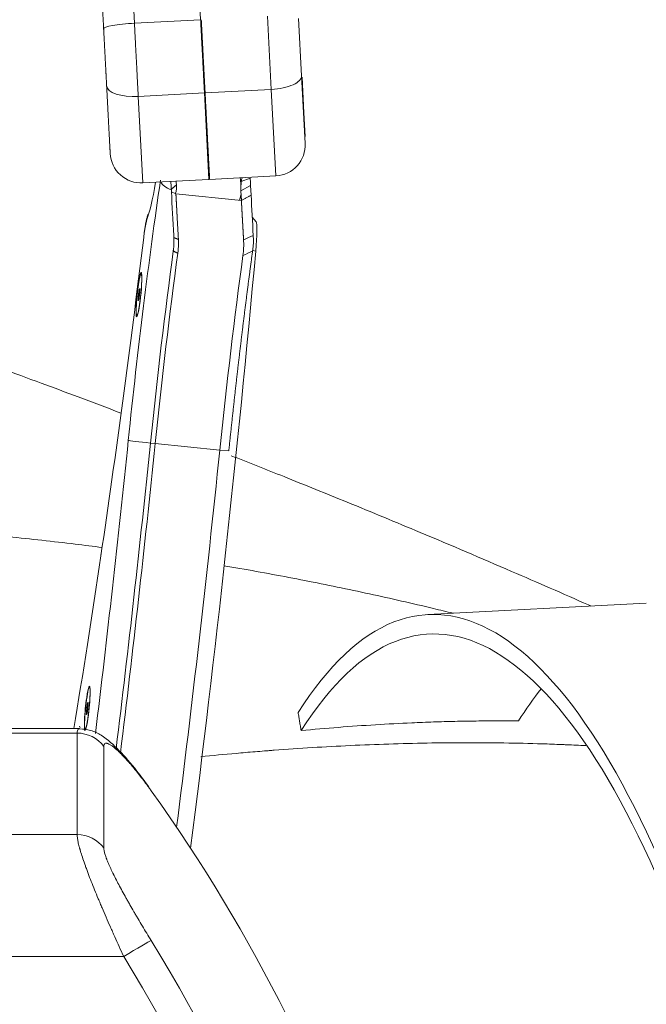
# Model space of a CAD drawing. Header units: millimetres. Extents: x 0 to 594, y 0 to 420.
# Tile 1050 of 1056: x 495.76 to 500.57, y 177.07 to 184.63. Entities that reach past the tile are written whole.
import ezdxf

# ---------------------------------------------------------------- set-up
doc = ezdxf.new("R2010")
doc.units = ezdxf.units.MM
doc.layers.add('1', color=7, linetype='Continuous', true_color=0xffffff)
doc.styles.add('Arial', font='txt')
doc.dimstyles.get("Standard").update_dxf_attribs({"dimtxt": 0.18, "dimasz": 0.18, "dimexe": 0.18, "dimexo": 0.0625, "dimgap": 0.09, "dimtad": 0, "dimtih": 1, "dimtoh": 1, "dimdec": 4, "dimzin": 0, "dimdsep": 46, "dimtxsty": 'Standard', "dimcen": 0.09, "dimadec": 0, "dimazin": 0, "dimtfac": 1, "dimtdec": 4, "dimtofl": 0, "dimtmove": 0, "dimatfit": 3, "dimfxl": 0, "dimtolj": 1, "dimtzin": 0, "dimarcsym": 0})

# ---------------------------------------------------------------- blocks, each defined once
blk = doc.blocks.new('_U3')
at = {"layer": '1', "color": 18, "lineweight": 18}
for p, q in [((427.5249, 148.1683), (427.5249, 219.7488)), ((512.5249, 148.1683), (512.5249, 219.7488)), ((427.5249, 217.7488), (463.9417, 217.7488)), ((512.5249, 217.7488), (476.1081, 217.7488))]:
    blk.add_line(p, q, dxfattribs=at)
at = {"layer": '1', "color": 18}
for points in [[(427.5249, 217.7488), (431.0249, 218.6866), (431.0249, 216.811)], [(512.5249, 217.7488), (509.0249, 216.811), (509.0249, 218.6866)]]:
    blk.add_solid(points, dxfattribs=at)
at = {"layer": '1', "color": 18, "linetype": 'Continuous', "lineweight": 13, "char_height": 3.5, "attachment_point": 7, "line_spacing_factor": 1.047437, "style": 'Arial'}
for s, insert in [('\\fArial|b0|i0;\\W1.0000;1.70', (465.6272, 215.113)), ('\\fArial|b0|i0;\\W1.0000;DEFLATED TUBES WIDTH', (440.3214, 208.0533))]:
    blk.add_mtext(s, dxfattribs=dict(at, insert=insert))

msp = doc.modelspace()

# ---------------------------------------------------------------- linework, layer by layer
at = {"layer": '1', "color": 155, "linetype": 'Continuous', "lineweight": 18}
for p, q in [((497.1448, 184.6273), (497.082, 185.8262)), ((497.8972, 184.637), (497.9202, 184.1974)), ((497.9475, 183.6778), (497.9202, 184.1974)), ((497.9233, 184.1869), (497.9378, 183.9111)), ((497.2091, 183.4006), (497.1743, 184.0651)), ((497.9472, 183.7316), (497.9378, 183.9111)), ((497.9446, 183.7315), (497.9472, 183.7316)), ((497.1991, 183.5923), (497.2041, 183.5926)), ((496.7012, 183.374), (497.2091, 183.4006)), ((497.2142, 183.4009), (497.7221, 183.4275)), ((496.9207, 183.3048), (496.9165, 183.3853)), ((497.4539, 183.312), (497.4577, 183.2384)), ((497.5286, 183.3535), (497.5325, 183.2799)), ((496.9553, 183.2891), (496.9207, 183.3048)), ((496.9532, 183.2943), (496.9497, 183.2916)), ((497.4577, 183.2384), (496.9553, 183.2891)), ((497.5712, 183.0741), (497.5413, 183.111)), ((496.7079, 182.958), (496.7081, 182.9546)), ((496.7146, 183.0084), (496.7143, 183.0011)), ((496.6925, 182.6761), (496.6882, 182.6765)), ((496.6756, 182.5139), (496.668, 182.5146)), ((496.666, 182.4756), (496.6706, 182.4753)), ((496.6556, 182.3543), (496.66, 182.3539)), ((500.565, 180.146), (498.8877, 180.0587)), ((496.2959, 179.4983), (496.2916, 179.4987)), ((496.279, 179.3361), (496.2714, 179.3368)), ((496.2694, 179.2977), (496.274, 179.2975)), ((496.2154, 179.1823), (494.6742, 179.1823)), ((496.2591, 179.1765), (496.2634, 179.1761))]:
    msp.add_line(p, q, dxfattribs=at)
at = {"layer": '1', "color": 155, "linetype": 'Continuous', "lineweight": 13}
for p, q in [((496.574, 185.7996), (496.6369, 184.6007)), ((496.6369, 184.6007), (497.1448, 184.6273)), ((497.6873, 184.092), (497.6578, 184.6542)), ((497.1794, 184.0654), (497.6873, 184.092)), ((497.7221, 183.4275), (497.6873, 184.092)), ((496.6663, 184.0385), (497.1743, 184.0651)), ((496.6663, 184.0385), (496.7012, 183.374)), ((497.9352, 183.911), (497.9378, 183.9111)), ((497.5256, 183.4117), (497.4573, 183.3842)), ((497.4539, 183.312), (497.5286, 183.3535)), ((497.449, 183.262), (497.4567, 183.2568)), ((497.5682, 182.8505), (497.5445, 182.856)), ((496.6938, 182.6562), (496.6927, 182.6563)), ((496.6672, 182.5985), (496.6686, 182.5977)), ((496.677, 182.534), (496.6707, 182.5375)), ((496.7603, 181.3761), (496.7966, 181.3716)), ((497.292, 181.3216), (496.7966, 181.3716)), ((497.292, 181.3216), (497.3613, 181.3163)), ((496.2972, 179.4784), (496.2961, 179.4785)), ((496.2718, 179.42), (496.2706, 179.4207)), ((496.2804, 179.3562), (496.2742, 179.3597)), ((496.1972, 179.1483), (494.6743, 179.1483)), ((496.1972, 178.3687), (496.1972, 179.1483)), ((496.4019, 179.0454), (496.4019, 178.2659)), ((494.6743, 178.3687), (496.1972, 178.3687)), ((496.5545, 177.4324), (494.6742, 177.4324))]:
    msp.add_line(p, q, dxfattribs=at)
at = {"layer": '1', "color": 155, "linetype": 'Continuous', "lineweight": 18}
for centre, start, end in [((497.7097, 183.6653), 273, 3), ((496.6887, 183.6118), 183, 273)]:
    msp.add_arc(centre, 0.2381, start, end, dxfattribs=at)
at = {"layer": '1', "color": 155, "linetype": 'Continuous', "lineweight": 13}
for centre, major_axis, ratio, start_param, end_param in [((496.6384, 184.5711), (0.2378, 0.0125), 0.124703, 1.570796, 3.141593), ((497.6824, 184.1849), (-0.2378, -0.0125), 0.390731, 1.570796, 3.141593), ((496.6615, 184.1314), (-0.2378, -0.0125), 0.390731, 0, 1.570796), ((496.9946, 183.3789), (-0.157, 0.0232), 0.477444, 0.269686, 1.14716), ((496.7193, 182.9058), (-0.0198, -0.1959), 0.084186, 3.451696, 4.212708), ((496.7193, 182.9058), (-0.0198, -0.1959), 0.084186, 4.212708, 4.468821), ((496.7473, 181.3809), (-0.1579, 0.0162), 0.022201, 0.084307, 1.655103), ((496.5373, 180.4946), (0.157, -0.0232), 0.477444, 3.045694, 3.237552), ((496.1972, 178.9068), (-0.25, 0), 0.965926, 3.753105, 4.712389), ((496.1972, 178.1272), (-0.25, 0), 0.965926, 3.753105, 4.712389), ((496.5545, 177.425), (-0.2134, -0.1302), 0.025319, 3.28106, 4.696948), ((484.4218, 169.3664), (0, 15.2498), 0.959467, 4.978523, 5.279197), ((484.4218, 169.3738), (0, 15.0083), 0.958248, 4.978523, 5.279197)]:
    msp.add_ellipse(centre, major_axis=major_axis, ratio=ratio, start_param=start_param, end_param=end_param, dxfattribs=at)
at = {"layer": '1', "color": 155, "linetype": 'Continuous', "lineweight": 18}
for centre, major_axis, ratio, start_param, end_param in [((496.949, 181.2619), (0.4427, 4.3832), 0.084186, 1.071116, 1.548515), ((497.9269, 183.3368), (0.4731, 0.0248), 0.87462, 2.894628, 2.96706), ((496.8032, 184.043), (0.1005, 0.9951), 0.084186, 3.451696, 3.990576), ((497.9269, 183.3368), (0.4731, 0.0248), 0.87462, 2.96706, 3.141593), ((497.4894, 183.9737), (0.0807, 0.7992), 0.084186, 3.557543, 3.622525), ((497.4894, 183.9737), (0.0807, 0.7992), 0.084186, 3.622525, 3.685742), ((496.8905, 183.0769), (-0.1487, 0.0556), 0.948922, 6.282908, 6.553282), ((497.544, 182.8225), (0.0255, 0.2527), 0.084186, 4.831795, 6.19856), ((496.1172, 185.5248), (1.0407, 10.3044), 0.084186, 4.212708, 4.468821), ((497.1064, 181.246), (0.4267, 4.2252), 0.084186, 1.189741, 1.548515), ((497.1397, 181.2427), (-0.4231, -4.1895), 0.084186, 4.331334, 4.690108), ((496.5282, 181.6466), (1.0985, 10.8766), 0.084186, 4.404647, 4.831795), ((497.6352, 181.1926), (0.4231, 4.1895), 0.084186, 1.181121, 1.548515), ((496.6715, 182.5155), (-0.0172, -0.1706), 0.084186, 1.071116, 4.212708), ((496.6715, 182.5155), (-0.0172, -0.1706), 0.084186, 4.212708, 7.354301), ((495.7035, 181.7299), (-1.093, -10.8218), 0.084186, 1.338056, 1.548515), ((495.8608, 181.714), (-1.1089, -10.9798), 0.084186, 1.332217, 1.548515), ((495.8942, 181.7107), (1.1125, 11.0156), 0.084186, 4.471914, 4.690108), ((496.3897, 181.6606), (-1.1125, -11.0156), 0.084186, 1.281205, 1.548515), ((499.4077, 170.0722), (0.5199, -9.9865), 0.280936, 2.397874, 3.517862), ((499.4077, 170.0722), (0.5121, -9.8367), 0.280936, 2.397874, 3.517862), ((496.1172, 185.5248), (1.0407, 10.3044), 0.084186, 4.057894, 4.212708), ((496.2749, 179.3377), (-0.0172, -0.1706), 0.084186, 1.071116, 4.212708), ((496.2753, 179.3376), (-0.0163, -0.1611), 0.084186, 3.14163, 5.785575), ((501.0849, 170.1595), (-0.5121, 9.8367), 0.280936, 0.308323, 0.379915), ((496.2749, 179.3377), (-0.0172, -0.1706), 0.084186, 4.212708, 7.354301), ((484.4218, 171.717), (-14.6317, 0), 0.889607, 3.407727, 3.708401)]:
    msp.add_ellipse(centre, major_axis=major_axis, ratio=ratio, start_param=start_param, end_param=end_param, dxfattribs=at)
for points, degree, knots in [([(496.4006, 184.5586), (496.3952, 184.6626), (496.3898, 184.7651), (496.3846, 184.8642), (496.3748, 185.0521), (496.3663, 185.2131), (496.3626, 185.2852), (496.356, 185.4104), (496.3516, 185.4935), (496.3501, 185.5235), (496.349, 185.5438), (496.3487, 185.5488), (496.3487, 185.5492), (496.3487, 185.5493), (496.3487, 185.5494)], 5, [0, 0, 0, 0, 0, 0, 0.320461, 0.320461, 0.320461, 0.640921, 0.640921, 0.640921, 0.961382, 0.961382, 0.961382, 1, 1, 1, 1, 1, 1]), ([(497.1794, 184.0654), (497.1749, 184.1513), (497.1701, 184.241), (497.1653, 184.3334), (497.1593, 184.4485), (497.1533, 184.5632), (497.1521, 184.5848), (497.151, 184.6062), (497.1499, 184.6276)], 5, [0, 0, 0, 0, 0, 0, 0.812284, 0.812284, 0.812284, 1, 1, 1, 1, 1, 1]), ([(496.4237, 184.119), (496.4201, 184.1877), (496.4163, 184.2595), (496.4124, 184.3335), (496.4077, 184.4236), (496.403, 184.5133), (496.4022, 184.5284), (496.4014, 184.5435), (496.4006, 184.5586)], 5, [0, 0, 0, 0, 0, 0, 0.830896, 0.830896, 0.830896, 1, 1, 1, 1, 1, 1]), ([(496.4509, 183.5993), (496.4509, 183.5994), (496.4508, 183.6009), (496.4507, 183.6038), (496.4499, 183.6193), (496.4481, 183.6529), (496.4463, 183.6863), (496.442, 183.7701), (496.436, 183.8842), (496.4326, 183.948), (496.4287, 184.0225), (496.4246, 184.1017), (496.4243, 184.1075), (496.424, 184.1132), (496.4237, 184.119)], 5, [0, 0, 0, 0, 0, 0, 0.155687, 0.155687, 0.155687, 0.562106, 0.562106, 0.562106, 0.968526, 0.968526, 0.968526, 1, 1, 1, 1, 1, 1]), ([(497.2142, 183.4009), (497.2142, 183.4009), (497.2141, 183.4028), (497.2139, 183.4064), (497.2129, 183.4258), (497.2107, 183.468), (497.2084, 183.5102), (497.2029, 183.6161), (497.1953, 183.7604), (497.1911, 183.8411), (497.1861, 183.9369), (497.1807, 184.039), (497.1803, 184.0478), (497.1798, 184.0566), (497.1794, 184.0654)], 5, [0, 0, 0, 0, 0, 0, 0.154495, 0.154495, 0.154495, 0.558379, 0.558379, 0.558379, 0.962264, 0.962264, 0.962264, 1, 1, 1, 1, 1, 1]), ([(497.4496, 183.4125), (497.4501, 183.406), (497.4515, 183.3879), (497.4528, 183.3706), (497.4536, 183.3598)], 3, [0, 0, 0, 0, 0.350636, 1, 1, 1, 1]), ([(497.5286, 183.3535), (497.5281, 183.3638), (497.5276, 183.3738), (497.5265, 183.3931), (497.5261, 183.4025), (497.5256, 183.4117)], 3, [0, 0, 0, 0, 0.5, 0.5, 1, 1, 1, 1]), ([(496.9532, 183.2943), (496.9545, 183.2988), (496.9556, 183.3035), (496.9574, 183.3134), (496.9582, 183.3185), (496.9587, 183.3239)], 3, [0, 0, 0, 0, 0.5, 0.5, 1, 1, 1, 1]), ([(496.9553, 183.2891), (496.957, 183.2572), (496.9587, 183.2261), (496.9603, 183.1961), (496.962, 183.1648), (496.9635, 183.137), (496.9636, 183.1344), (496.9639, 183.1299), (496.9641, 183.1256), (496.9642, 183.1234), (496.9643, 183.1213), (496.9645, 183.1193), (496.9645, 183.119), (496.9645, 183.1184), (496.9645, 183.1178), (496.9645, 183.1177), (496.9646, 183.1173), (496.9646, 183.1169)], 5, [0, 0, 0, 0, 0, 0, 0.827332, 0.827332, 0.827332, 0.91484, 0.91484, 0.91484, 0.978121, 0.978121, 0.978121, 0.989061, 0.989061, 0.989061, 1, 1, 1, 1, 1, 1]), ([(497.4746, 182.9373), (497.4739, 182.9492), (497.4732, 182.9612), (497.4726, 182.9733), (497.4713, 182.9965), (497.47, 183.0199), (497.4693, 183.0311), (497.4687, 183.0431), (497.468, 183.0552), (497.4679, 183.056), (497.4678, 183.0576), (497.4678, 183.0592), (497.4677, 183.0601), (497.4676, 183.0616), (497.4675, 183.0634), (497.4675, 183.0644), (497.4672, 183.0687), (497.467, 183.073), (497.4668, 183.0767), (497.4651, 183.1063), (497.4632, 183.1399), (497.4615, 183.1716), (497.4596, 183.2045), (497.4577, 183.2384)], 5, [0, 0, 0, 0, 0, 0, 0.198589, 0.198589, 0.198589, 0.377443, 0.377443, 0.377443, 0.39024, 0.39024, 0.39024, 0.403038, 0.403038, 0.403038, 0.425361, 0.425361, 0.425361, 0.49083, 0.49083, 0.49083, 1, 1, 1, 1, 1, 1]), ([(496.9358, 182.8574), (496.9368, 182.8654), (496.9377, 182.8734), (496.939, 182.8894), (496.9395, 182.8974), (496.9402, 182.9134), (496.9403, 182.9214), (496.9401, 182.9374), (496.9399, 182.9454), (496.9394, 182.9534)], 3, [0, 0, 0, 0, 0.25, 0.25, 0.5, 0.5, 0.75, 0.75, 1, 1, 1, 1]), ([(496.9741, 182.9407), (496.9746, 182.9319), (496.9748, 182.923), (496.975, 182.9052), (496.9748, 182.8963), (496.9741, 182.8784), (496.9735, 182.8695), (496.9719, 182.8516), (496.9709, 182.8427), (496.9697, 182.8338)], 3, [0, 0, 0, 0, 0.25, 0.25, 0.5, 0.5, 0.75, 0.75, 1, 1, 1, 1]), ([(497.4697, 182.8171), (497.4724, 182.8372), (497.4742, 182.8573), (497.4754, 182.8874), (497.4756, 182.8974), (497.4754, 182.9174), (497.4751, 182.9274), (497.4746, 182.9373)], 3, [0, 0, 0, 0, 0.5, 0.5, 0.75, 0.75, 1, 1, 1, 1]), ([(497.5492, 182.9604), (497.5501, 182.9436), (497.5502, 182.9267), (497.5487, 182.8927), (497.5472, 182.8757), (497.5449, 182.8586)], 3, [0, 0, 0, 0, 0.5, 0.5, 1, 1, 1, 1]), ([(496.5335, 181.6065), (496.4239, 181.6482), (496.2206, 181.7249), (495.9124, 181.8396), (495.5973, 181.9552), (495.2419, 182.0838), (494.8311, 182.2301), (494.3431, 182.4015), (493.9487, 182.5386), (493.7141, 182.6198), (493.6734, 182.6339)], 3, [0, 0, 0, 0, 0.118391, 0.219332, 0.329948, 0.452754, 0.592948, 0.758034, 0.957987, 1, 1, 1, 1]), ([(496.6927, 182.6563), (496.6922, 182.6648), (496.6915, 182.6713), (496.6904, 182.6754), (496.6878, 182.6788), (496.6842, 182.6727), (496.6822, 182.6673), (496.678, 182.6519), (496.6733, 182.6286), (496.671, 182.6152), (496.6664, 182.5856), (496.6621, 182.5519), (496.6601, 182.5343), (496.6564, 182.499), (496.6537, 182.4645), (496.6526, 182.448), (496.6511, 182.4206), (496.6507, 182.3978), (496.6506, 182.3889), (496.6508, 182.3811), (496.6511, 182.3745)], 5, [0, 0, 0, 0, 0, 0, 0.173306, 0.173306, 0.173306, 0.346612, 0.346612, 0.346612, 0.519918, 0.519918, 0.519918, 0.693223, 0.693223, 0.693223, 0.866529, 0.866529, 0.866529, 1, 1, 1, 1, 1, 1]), ([(496.6511, 182.3745), (496.6516, 182.366), (496.6524, 182.3596), (496.6534, 182.3555), (496.6561, 182.3521), (496.6596, 182.3582), (496.6616, 182.3636), (496.6659, 182.3789), (496.6705, 182.4022), (496.6728, 182.4156), (496.6774, 182.4453), (496.6817, 182.479), (496.6837, 182.4965), (496.6874, 182.5319), (496.6901, 182.5663), (496.6913, 182.5829), (496.6927, 182.6102), (496.6932, 182.6331), (496.6932, 182.642), (496.693, 182.6498), (496.6927, 182.6563)], 5, [0, 0, 0, 0, 0, 0, 0.173306, 0.173306, 0.173306, 0.346612, 0.346612, 0.346612, 0.519918, 0.519918, 0.519918, 0.693223, 0.693223, 0.693223, 0.866529, 0.866529, 0.866529, 1, 1, 1, 1, 1, 1]), ([(496.6778, 182.5553), (496.6776, 182.5581), (496.6774, 182.5601), (496.677, 182.5612), (496.6762, 182.5615), (496.6752, 182.5594), (496.6748, 182.5581), (496.6743, 182.5565), (496.6738, 182.5545)], 5, [0, 0, 0, 0, 0, 0, 0.599995, 0.599995, 0.599995, 1, 1, 1, 1, 1, 1]), ([(496.668, 182.5146), (496.6674, 182.5089), (496.6669, 182.5032), (496.6665, 182.4977), (496.6661, 182.4906), (496.666, 182.4846), (496.6659, 182.483), (496.6659, 182.4816), (496.6659, 182.4802)], 5, [0, 0, 0, 0, 0, 0, 0.725467, 0.725467, 0.725467, 1, 1, 1, 1, 1, 1]), ([(496.677, 182.534), (496.6765, 182.5305), (496.6754, 182.5271), (496.6734, 182.5231), (496.673, 182.5223), (496.6721, 182.5207), (496.6716, 182.5199), (496.6701, 182.5176), (496.6691, 182.5161), (496.668, 182.5146)], 3, [0, 0, 0, 0, 0.5, 0.5, 0.625, 0.625, 0.75, 0.75, 1, 1, 1, 1]), ([(496.668, 182.5146), (496.6696, 182.5114), (496.6709, 182.5081), (496.6723, 182.5031), (496.6727, 182.5014), (496.673, 182.4989), (496.6731, 182.498), (496.6731, 182.4963), (496.6731, 182.4954), (496.673, 182.4936), (496.673, 182.4927), (496.6728, 182.4919)], 3, [0, 0, 0, 0, 0.44144, 0.44144, 0.66216, 0.66216, 0.77252, 0.77252, 0.88288, 0.88288, 1, 1, 1, 1]), ([(496.6731, 182.4933), (496.6732, 182.4942), (496.6733, 182.495), (496.6735, 182.4959), (496.6741, 182.5002), (496.6746, 182.5048), (496.6751, 182.5086), (496.6755, 182.5124), (496.6759, 182.5162)], 5, [0, 0, 0, 0, 0, 0, 0.2, 0.2, 0.2, 1, 1, 1, 1, 1, 1]), ([(496.6759, 182.5162), (496.6764, 182.522), (496.6769, 182.5277), (496.6773, 182.5332), (496.6778, 182.5417), (496.6779, 182.5487), (496.6779, 182.5513), (496.6779, 182.5535), (496.6778, 182.5553)], 5, [0, 0, 0, 0, 0, 0, 0.599995, 0.599995, 0.599995, 1, 1, 1, 1, 1, 1]), ([(496.666, 182.4756), (496.6662, 182.4728), (496.6664, 182.4708), (496.6668, 182.4697), (496.6676, 182.4693), (496.6686, 182.4715), (496.6691, 182.4728), (496.6695, 182.4744), (496.67, 182.4763)], 5, [0, 0, 0, 0, 0, 0, 0.599995, 0.599995, 0.599995, 1, 1, 1, 1, 1, 1]), ([(500.1405, 180.124), (500.1338, 180.1269), (499.9333, 180.2159), (499.5023, 180.4046), (498.8851, 180.6676), (498.3003, 180.9099), (497.8157, 181.1062), (497.5166, 181.2251), (497.3804, 181.2788)], 3, [0, 0, 0, 0, 0.00763, 0.23062, 0.489748, 0.690289, 0.860614, 1, 1, 1, 1]), ([(496.3894, 180.5737), (496.3205, 180.5826), (496.2516, 180.5913), (496.0127, 180.6202), (495.7995, 180.6436), (495.5855, 180.6643), (495.4999, 180.6723), (495.457, 180.6762), (495.3283, 180.6875), (495.2424, 180.6946), (494.9843, 180.7145), (494.8118, 180.7259), (494.5522, 180.74), (494.4656, 180.7443), (494.2921, 180.7518), (494.2052, 180.7551), (494.1183, 180.7579)], 3, [0, 0, 0, 0, 0.092147, 0.092147, 0.31911, 0.375851, 0.375851, 0.432592, 0.432592, 0.546074, 0.546074, 0.773037, 0.773037, 0.886518, 0.886518, 1, 1, 1, 1]), ([(499.0818, 180.069), (499.0319, 180.0812), (498.9821, 180.0933), (498.8506, 180.1248), (498.7689, 180.1439), (498.6051, 180.1813), (498.5231, 180.1996), (498.3586, 180.2354), (498.2763, 180.2529), (498.0287, 180.3041), (497.8629, 180.3367), (497.6134, 180.383), (497.53, 180.398), (497.4055, 180.4198), (497.3644, 180.4269), (497.3233, 180.4339)], 3, [0, 0, 0, 0, 0.086219, 0.086219, 0.226985, 0.226985, 0.367751, 0.367751, 0.508516, 0.508516, 0.790048, 0.790048, 0.930814, 0.930814, 1, 1, 1, 1]), ([(496.2546, 179.1967), (496.255, 179.1882), (496.2558, 179.1818), (496.2568, 179.1777), (496.2595, 179.1742), (496.2631, 179.1804), (496.265, 179.1858), (496.2693, 179.2011), (496.2739, 179.2244), (496.2762, 179.2378), (496.2808, 179.2675), (496.2851, 179.3012), (496.2872, 179.3187), (496.2908, 179.3541), (496.2936, 179.3885), (496.2947, 179.4051), (496.2961, 179.4324), (496.2966, 179.4553), (496.2966, 179.4642), (496.2964, 179.472), (496.2961, 179.4785)], 5, [0, 0, 0, 0, 0, 0, 0.173306, 0.173306, 0.173306, 0.346612, 0.346612, 0.346612, 0.519918, 0.519918, 0.519918, 0.693223, 0.693223, 0.693223, 0.866529, 0.866529, 0.866529, 1, 1, 1, 1, 1, 1]), ([(496.2812, 179.3775), (496.2811, 179.3803), (496.2808, 179.3823), (496.2804, 179.3834), (496.2796, 179.3837), (496.2786, 179.3816), (496.2782, 179.3803), (496.2777, 179.3787), (496.2772, 179.3767)], 5, [0, 0, 0, 0, 0, 0, 0.599995, 0.599995, 0.599995, 1, 1, 1, 1, 1, 1]), ([(496.2714, 179.3368), (496.2708, 179.3311), (496.2703, 179.3254), (496.2699, 179.3199), (496.2695, 179.3128), (496.2694, 179.3068), (496.2693, 179.3052), (496.2693, 179.3038), (496.2693, 179.3024)], 5, [0, 0, 0, 0, 0, 0, 0.725467, 0.725467, 0.725467, 1, 1, 1, 1, 1, 1]), ([(496.2804, 179.3562), (496.2799, 179.3527), (496.2788, 179.3493), (496.2768, 179.3453), (496.2764, 179.3445), (496.2755, 179.3429), (496.275, 179.3421), (496.2735, 179.3398), (496.2725, 179.3383), (496.2714, 179.3368)], 3, [0, 0, 0, 0, 0.5, 0.5, 0.625, 0.625, 0.75, 0.75, 1, 1, 1, 1]), ([(496.2714, 179.3368), (496.273, 179.3336), (496.2743, 179.3303), (496.2757, 179.3253), (496.2761, 179.3236), (496.2764, 179.3211), (496.2765, 179.3202), (496.2765, 179.3185), (496.2765, 179.3176), (496.2765, 179.3158), (496.2764, 179.3149), (496.2762, 179.3141)], 3, [0, 0, 0, 0, 0.44144, 0.44144, 0.66216, 0.66216, 0.77252, 0.77252, 0.88288, 0.88288, 1, 1, 1, 1]), ([(496.2765, 179.3155), (496.2766, 179.3164), (496.2767, 179.3172), (496.2769, 179.3181), (496.2775, 179.3224), (496.2781, 179.327), (496.2785, 179.3308), (496.2789, 179.3346), (496.2793, 179.3384)], 5, [0, 0, 0, 0, 0, 0, 0.2, 0.2, 0.2, 1, 1, 1, 1, 1, 1]), ([(496.2793, 179.3384), (496.2798, 179.3442), (496.2803, 179.3499), (496.2807, 179.3554), (496.2812, 179.3639), (496.2813, 179.3709), (496.2813, 179.3735), (496.2813, 179.3757), (496.2812, 179.3775)], 5, [0, 0, 0, 0, 0, 0, 0.599995, 0.599995, 0.599995, 1, 1, 1, 1, 1, 1]), ([(496.2694, 179.2977), (496.2696, 179.295), (496.2699, 179.293), (496.2702, 179.2919), (496.271, 179.2915), (496.272, 179.2937), (496.2725, 179.295), (496.2729, 179.2966), (496.2734, 179.2985)], 5, [0, 0, 0, 0, 0, 0, 0.599995, 0.599995, 0.599995, 1, 1, 1, 1, 1, 1]), ([(497.9159, 179.1679), (498.0119, 179.1764), (498.2031, 179.1935), (498.4866, 179.213), (498.729, 179.2259), (498.9318, 179.2338), (499.0967, 179.2385), (499.2605, 179.2414), (499.4234, 179.2426), (499.5307, 179.2418), (499.5845, 179.2415)], 3, [0, 0, 0, 0, 0.167687, 0.334247, 0.500006, 0.599515, 0.699198, 0.799125, 0.899369, 1, 1, 1, 1]), ([(496.7538, 178.7246), (496.7206, 178.7722), (496.6406, 178.881), (496.515, 179.0238), (496.4171, 179.1138), (496.3109, 179.1717), (496.2465, 179.1797), (496.2152, 179.1809)], 3, [0, 0, 0, 0, 0.19128, 0.473091, 0.768814, 0.897739, 1, 1, 1, 1]), ([(497.1467, 178.9669), (497.2366, 178.976), (497.3268, 178.9846), (497.4658, 178.997), (497.5384, 179.0032), (497.6234, 179.0101), (497.6599, 179.0129), (497.6843, 179.0148), (497.6965, 179.0157), (497.9037, 179.0314), (498.099, 179.0435), (498.3924, 179.0574), (498.5882, 179.0652), (498.7843, 179.0701), (498.9805, 179.0735), (499.0788, 179.0744), (499.2754, 179.0747), (499.3737, 179.0741), (499.5707, 179.0711), (499.6692, 179.0689), (499.8172, 179.0642), (499.8666, 179.0624), (499.9283, 179.0599), (499.9406, 179.0594), (499.9653, 179.0583), (500.0023, 179.0567), (500.0392, 179.0549), (500.0762, 179.0531), (500.0886, 179.0525), (500.1009, 179.0519)], 3, [0, 0, 0, 0, 0.093384, 0.093384, 0.143056, 0.167892, 0.18031, 0.18031, 0.192728, 0.192728, 0.391417, 0.391417, 0.490761, 0.590105, 0.590105, 0.68945, 0.68945, 0.788794, 0.788794, 0.888138, 0.888138, 0.93781, 0.93781, 0.950228, 0.950228, 0.962647, 0.987483, 0.987483, 1, 1, 1, 1]), ([(500.1011, 179.0518), (500.0887, 179.0525), (500.0762, 179.0531), (500.0392, 179.0549), (500.0023, 179.0567), (499.9653, 179.0583), (499.9406, 179.0594), (499.9283, 179.0599), (499.8666, 179.0624), (499.8172, 179.0642), (499.6692, 179.0689), (499.5707, 179.0711), (499.3737, 179.0741), (499.2754, 179.0747), (499.0788, 179.0744), (498.9805, 179.0735), (498.7843, 179.0701), (498.5882, 179.0652), (498.3924, 179.0574), (498.099, 179.0435), (497.9037, 179.0314), (497.6965, 179.0157), (497.6843, 179.0148), (497.6599, 179.0129), (497.6234, 179.0101), (497.5384, 179.0032), (497.4658, 178.997), (497.3269, 178.9846), (497.2367, 178.976), (497.1468, 178.9669)], 3, [0, 0, 0, 0, 0.012567, 0.012567, 0.037403, 0.049821, 0.049821, 0.062239, 0.062239, 0.111911, 0.111911, 0.211256, 0.211256, 0.3106, 0.3106, 0.409944, 0.409944, 0.509289, 0.608633, 0.608633, 0.807322, 0.807322, 0.81974, 0.81974, 0.832158, 0.856994, 0.906666, 0.906666, 1, 1, 1, 1])]:
    msp.add_open_spline(points, degree=degree, knots=knots, dxfattribs=at)
at = {"layer": '1', "color": 155, "linetype": 'Continuous', "lineweight": 13}
for points, degree in [([(496.6369, 184.6007), (496.6443, 184.4583), (496.652, 184.3127), (496.6594, 184.1707), (496.6663, 184.0385)], 4), ([(497.4746, 182.9373), (497.4993, 182.9481), (497.524, 182.9589), (497.5487, 182.9696)], 3), ([(497.5436, 182.8492), (497.519, 182.8385), (497.4943, 182.8278), (497.4697, 182.8171)], 3)]:
    msp.add_open_spline(points, degree=degree, dxfattribs=at)
at = {"layer": '1', "color": 155, "linetype": 'Continuous', "lineweight": 18}
for points, degree in [([(497.1743, 184.0651), (497.1674, 184.1973), (497.1599, 184.3393), (497.1523, 184.4849), (497.1448, 184.6273)], 4), ([(496.9225, 183.3274), (496.9227, 183.3208), (496.9226, 183.3145), (496.9222, 183.3083)], 3), ([(496.9591, 183.3586), (496.9225, 183.3274)], 1), ([(496.9591, 183.3586), (496.9585, 183.3675), (496.9579, 183.3767), (496.9573, 183.3863)], 3), ([(496.9587, 183.3239), (496.9597, 183.3347), (496.9599, 183.3462), (496.9591, 183.3586)], 3), ([(496.9383, 182.9698), (496.9323, 183.0838), (496.9265, 183.1956), (496.9207, 183.3048)], 3), ([(497.4577, 183.2384), (497.5325, 183.2799)], 1), ([(497.5325, 183.2799), (497.5378, 183.1786), (497.5432, 183.075), (497.5487, 182.9696)], 3), ([(496.7418, 183.1325), (496.7242, 183.0817), (496.7146, 183.0084)], 2), ([(496.9646, 183.1169), (496.9677, 183.0588), (496.9709, 183.0001), (496.9741, 182.9407)], 3), ([(496.7146, 183.0084), (496.7079, 182.958)], 1), ([(496.9394, 182.9534), (496.939, 182.9588), (496.9387, 182.9643), (496.9383, 182.9698)], 3), ([(496.9394, 182.9534), (496.9741, 182.9407)], 1), ([(497.5487, 182.9696), (497.5488, 182.9678), (497.5489, 182.9659), (497.549, 182.9641), (497.5491, 182.9623), (497.5492, 182.9604)], 5), ([(497.5449, 182.8586), (497.5446, 182.8567), (497.5444, 182.8548), (497.5441, 182.8529), (497.5439, 182.851), (497.5436, 182.8492)], 5), ([(496.9349, 182.8507), (496.9352, 182.853), (496.9355, 182.8552), (496.9358, 182.8574)], 3), ([(496.9349, 182.8507), (496.9697, 182.8338)], 1), ([(497.5436, 182.8492), (497.504, 182.5585), (497.4655, 182.2565), (497.4287, 181.9464), (497.3938, 181.6318), (497.3613, 181.3163)], 5), ([(496.6707, 182.5375), (496.6701, 182.5334), (496.6695, 182.5289), (496.669, 182.5242), (496.6684, 182.5194), (496.668, 182.5146)], 5), ([(496.67, 182.4763), (496.6706, 182.4788), (496.6712, 182.4818), (496.6718, 182.4853), (496.6725, 182.4892), (496.6731, 182.4933)], 5), ([(496.6738, 182.5545), (496.6732, 182.5521), (496.6726, 182.5491), (496.672, 182.5456), (496.6714, 182.5417), (496.6707, 182.5375)], 5), ([(496.2742, 179.3597), (496.2735, 179.3556), (496.2729, 179.3511), (496.2724, 179.3464), (496.2718, 179.3416), (496.2714, 179.3368)], 5), ([(496.2734, 179.2985), (496.274, 179.301), (496.2746, 179.304), (496.2753, 179.3075), (496.2759, 179.3113), (496.2765, 179.3155)], 5), ([(496.2772, 179.3767), (496.2767, 179.3743), (496.276, 179.3713), (496.2754, 179.3678), (496.2748, 179.3639), (496.2742, 179.3597)], 5), ([(497.9159, 179.1679), (497.8932, 179.3064)], 1)]:
    msp.add_open_spline(points, degree=degree, dxfattribs=at)
at = {"layer": '1', "color": 155, "linetype": 'Continuous', "lineweight": 13}
for points, knots in [([(496.1972, 179.1483), (496.1972, 179.1556), (496.1979, 179.1617), (496.2003, 179.1715), (496.204, 179.1791), (496.2101, 179.182), (496.2141, 179.1823), (496.2146, 179.1823), (496.2151, 179.1823), (496.2151, 179.1823), (496.2151, 179.1823)], [0, 0, 0, 0, 0.319616, 0.319616, 0.639233, 0.958849, 0.958849, 0.998801, 0.998801, 1, 1, 1, 1]), ([(496.7654, 178.7061), (496.7597, 178.7141), (496.754, 178.722), (496.7426, 178.7376), (496.737, 178.7452), (496.7201, 178.768), (496.709, 178.7828), (496.6869, 178.8116), (496.676, 178.8256), (496.6544, 178.8527), (496.6437, 178.8659), (496.6305, 178.8819), (496.6279, 178.885), (496.624, 178.8897), (496.6226, 178.8913), (496.62, 178.8944), (496.6135, 178.9021), (496.6071, 178.9096), (496.5918, 178.9271), (496.5819, 178.9383), (496.5626, 178.9595), (496.5531, 178.9695), (496.5348, 178.9883), (496.5259, 178.9971), (496.513, 179.0094), (496.5088, 179.0133), (496.5026, 179.019), (496.5005, 179.0208), (496.4965, 179.0244), (496.4945, 179.0261), (496.4846, 179.0346), (496.4771, 179.0407), (496.463, 179.0512), (496.4564, 179.0556), (496.4442, 179.0629), (496.4386, 179.0657), (496.4328, 179.0678), (496.4322, 179.068), (496.431, 179.0685), (496.4291, 179.0691), (496.4262, 179.0698), (496.4235, 179.0703), (496.4219, 179.0704), (496.4209, 179.0705), (496.4204, 179.0705), (496.4159, 179.0706), (496.4126, 179.0697), (496.4073, 179.066), (496.4053, 179.0633), (496.4026, 179.0558), (496.4019, 179.0511), (496.4019, 179.0454)], [0, 0, 0, 0, 0.03125, 0.03125, 0.0625, 0.0625, 0.125, 0.125, 0.1875, 0.1875, 0.25, 0.25, 0.265625, 0.265625, 0.273437, 0.273437, 0.28125, 0.3125, 0.3125, 0.375, 0.375, 0.4375, 0.4375, 0.5, 0.5, 0.53125, 0.53125, 0.546875, 0.546875, 0.5625, 0.5625, 0.625, 0.625, 0.6875, 0.6875, 0.75, 0.75, 0.757813, 0.757813, 0.765625, 0.78125, 0.796875, 0.804688, 0.804688, 0.8125, 0.8125, 0.875, 0.875, 0.9375, 0.9375, 1, 1, 1, 1]), ([(496.5545, 177.4324), (496.5428, 177.4579), (496.5197, 177.5087), (496.497, 177.5592), (496.4801, 177.5969), (496.4746, 177.6094), (496.4662, 177.6282), (496.4635, 177.6345), (496.4579, 177.6469), (496.4552, 177.6532), (496.4414, 177.6844), (496.4306, 177.709), (496.4095, 177.7578), (496.3991, 177.7819), (496.3839, 177.8176), (496.3789, 177.8294), (496.3715, 177.8471), (496.369, 177.853), (496.3641, 177.8647), (496.3617, 177.8705), (496.3496, 177.8994), (496.3403, 177.922), (496.3223, 177.9663), (496.3137, 177.9879), (496.2971, 178.0301), (496.2892, 178.0507), (496.2797, 178.0757), (496.2778, 178.0807), (496.2742, 178.0906), (496.2723, 178.0955), (496.267, 178.1101), (496.2635, 178.1196), (496.2535, 178.1475), (496.2473, 178.1653), (496.2359, 178.1994), (496.2307, 178.2156), (496.2237, 178.2387), (496.2215, 178.2462), (496.2188, 178.2554), (496.2183, 178.2572), (496.2173, 178.2607), (496.2168, 178.2625), (496.2154, 178.2678), (496.2144, 178.2713), (496.2099, 178.2883), (496.2039, 178.3133), (496.2003, 178.3343), (496.1979, 178.3531), (496.1972, 178.3614), (496.1972, 178.3687)], [0, 0, 0, 0, 0.0625, 0.125, 0.125, 0.15625, 0.15625, 0.171875, 0.171875, 0.1875, 0.1875, 0.25, 0.25, 0.3125, 0.3125, 0.34375, 0.34375, 0.359375, 0.359375, 0.375, 0.375, 0.4375, 0.4375, 0.5, 0.5, 0.5625, 0.5625, 0.578125, 0.578125, 0.59375, 0.59375, 0.625, 0.625, 0.6875, 0.6875, 0.75, 0.75, 0.78125, 0.78125, 0.789063, 0.789063, 0.796875, 0.796875, 0.8125, 0.8125, 0.875, 0.9375, 0.9375, 1, 1, 1, 1]), ([(496.4019, 178.2659), (496.4019, 178.2602), (496.4026, 178.2536), (496.4053, 178.2387), (496.4073, 178.2304), (496.4126, 178.2122), (496.4159, 178.2022), (496.4203, 178.1901), (496.4208, 178.1887), (496.4218, 178.186), (496.4223, 178.1846), (496.4239, 178.1804), (496.4272, 178.1718), (496.4308, 178.163), (496.4383, 178.1447), (496.4439, 178.1319), (496.4561, 178.1052), (496.4627, 178.0913), (496.4715, 178.0731), (496.4742, 178.0676), (496.4769, 178.062), (496.4788, 178.0583), (496.4797, 178.0564), (496.4844, 178.047), (496.4883, 178.0393), (496.5001, 178.0162), (496.5083, 178.0004), (496.5254, 177.9681), (496.5343, 177.9516), (496.5526, 177.918), (496.5621, 177.9009), (496.5743, 177.879), (496.5768, 177.8747), (496.5817, 177.8659), (496.5892, 177.8527), (496.5967, 177.8394), (496.612, 177.8127), (496.6223, 177.7947), (496.6382, 177.7675), (496.6435, 177.7584), (496.6515, 177.7447), (496.6542, 177.7401), (496.6596, 177.7309), (496.6623, 177.7263), (496.6759, 177.7033), (496.6869, 177.6848), (496.709, 177.6478), (496.7201, 177.6292), (496.7426, 177.592), (496.754, 177.5734), (496.7654, 177.5547)], [0, 0, 0, 0, 0.0625, 0.0625, 0.125, 0.125, 0.1875, 0.1875, 0.195313, 0.195313, 0.203125, 0.203125, 0.21875, 0.25, 0.25, 0.3125, 0.3125, 0.375, 0.375, 0.390625, 0.398438, 0.398438, 0.40625, 0.40625, 0.4375, 0.4375, 0.5, 0.5, 0.5625, 0.5625, 0.625, 0.625, 0.640625, 0.640625, 0.65625, 0.6875, 0.6875, 0.75, 0.75, 0.78125, 0.78125, 0.796875, 0.796875, 0.8125, 0.8125, 0.875, 0.875, 0.9375, 0.9375, 1, 1, 1, 1])]:
    msp.add_open_spline(points, degree=3, knots=knots, dxfattribs=at)
at = {"layer": '1', "color": 155, "linetype": 'Continuous', "lineweight": 18}
msp.add_rational_spline([(496.2217, 179.1908), (496.2186, 179.1954), (496.2153, 179.1979), (496.2118, 179.1983)], [0.922558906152, 0.9193571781, 0.91693122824, 0.915281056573], degree=3, dxfattribs=at)

# ---------------------------------------------------------------- dimensions: what is measured, and where the dimension line sits
at = {"layer": '1', "color": 18, "linetype": 'Continuous', "lineweight": 13}
dim = msp.add_linear_dim(base=(512.5249, 217.7488), p1=(427.5249, 148.1683), p2=(512.5249, 148.1683), text=' <> \\P\\fArial|b0|i0;\\C18;{\\H1.00x;\\fArial|b0|i0;DEFLATED TUBES WIDTH\\fArial|b0|i0;}\\C18;', dimstyle='Standard', override={"dimtxt": 3.5, "dimasz": 3.5, "dimexe": 2, "dimexo": 0, "dimgap": 1.5, "dimtih": 1, "dimtoh": 1, "dimdec": 2, "dimlfac": 0.02, "dimdsep": 46, "dimlunit": 2, "dimtxsty": 'Arial', "dimsah": 1, "dimse1": 0, "dimse2": 0, "dimsd1": 0, "dimsd2": 0, "dimclrd": 18, "dimclre": 18, "dimclrt": 18, "dimtol": 0, "dimtm": -0.1, "dimtfac": 1, "dimtdec": 2, "dimtofl": 1, "dimtmove": 0, "dimlwd": 18, "dimlwe": 18}, dxfattribs=at)
dim.commit()
dim.dimension.update_dxf_attribs({"geometry": '_U3', "text_midpoint": (470.0249, 217.7488), "dimtype": 160})

doc.saveas('drawing.dxf')
